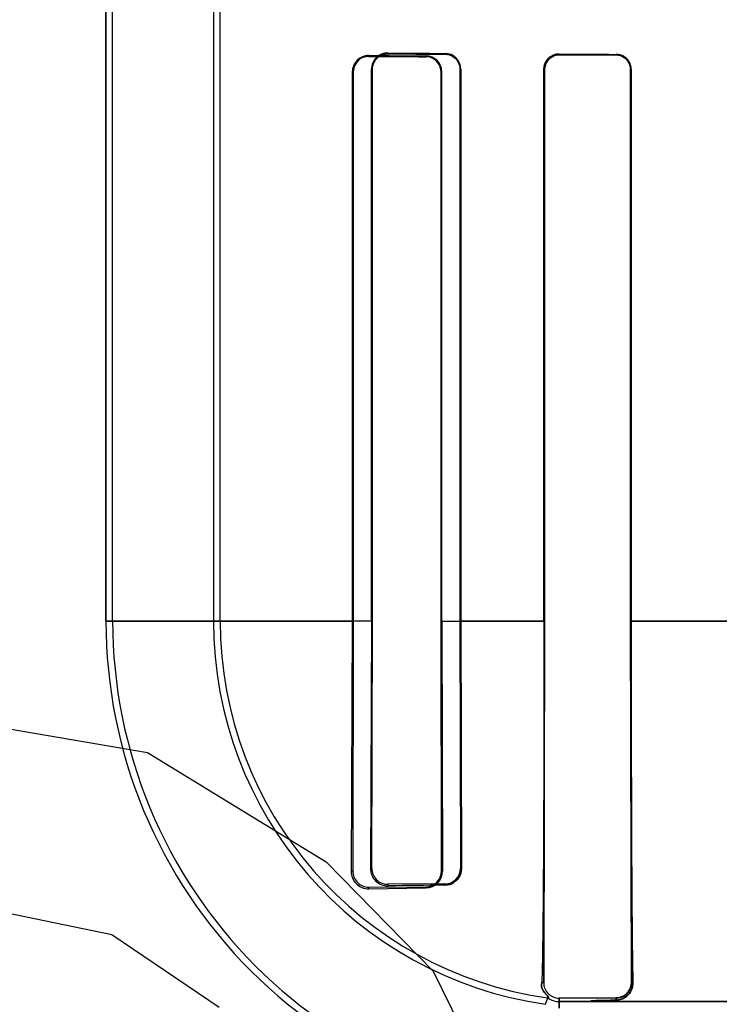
# Model space of a CAD drawing. Header units: millimetres. Extents: x 0 to 297, y 0 to 210.
# Tile 422 of 499: x 242.151 to 242.28, y 157.091 to 157.272. Entities that reach past the tile are written whole.
import ezdxf

# ---------------------------------------------------------------- set-up
doc = ezdxf.new("R2010")
doc.units = ezdxf.units.MM
doc.header["$LTSCALE"] = 16.335
doc.layers.get('0').update_dxf_attribs({"linetype": 'CONTINUOUS'})
for name, color, linetype in [('AXES_REF', 7, 'CONTINUOUS'), ('INTFCLR_1', 7, 'CONTINUOUS'), ('INTFCLR_72935', 7, 'CONTINUOUS')]:
    doc.layers.add(name, color=color, linetype=linetype)

msp = doc.modelspace()

# ---------------------------------------------------------------- linework, layer by layer
at = {"color": 7, "linetype": 'Continuous'}
for p, q in [((242.1353171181, 157.1439647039), (242.1746921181, 157.137262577)), ((242.1746921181, 157.137262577), (242.2075047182, 157.1171561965)), ((242.2075047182, 157.1171561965), (242.2271922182, 157.0970498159)), ((242.1681297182, 157.1037519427), (242.1353171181, 157.1104540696)), ((242.1878172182, 157.090347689), (242.1681297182, 157.1037519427)), ((242.2271922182, 157.0970498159), (242.2403171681, 157.0702413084))]:
    msp.add_line(p, q, dxfattribs=at)
for radius in [6.787079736, 6.7865, 6.743039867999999]:
    msp.add_circle((241.4889109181, 154.7114647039), radius, dxfattribs=at)
for radius, start, end in [(6.72, 278.2771290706, 261.7228709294), (6.874, 113.0826918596, 346.8308908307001)]:
    msp.add_arc((241.4889109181, 154.7114647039), radius, start, end, dxfattribs=at)
at = {"layer": 'AXES_REF', "color": 9, "linetype": 'Continuous'}
msp.add_circle((241.4889109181, 154.7114647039), 4.150003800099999, dxfattribs=at)
msp.add_arc((241.4889109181, 154.7114647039), 6.191158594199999, 94.4118118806, 85.5881881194, dxfattribs=at)
at = {"layer": 'INTFCLR_1', "color": 6, "linetype": 'Continuous'}
for p, q in [((242.1670202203, 157.1614547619), (242.1670202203, 159.0304547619)), ((242.1682545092, 157.1614547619), (242.1682545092, 159.0304665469)), ((242.1867859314, 157.2787682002), (242.1867859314, 157.1614547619)), ((242.1880202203, 157.1614547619), (242.1880202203, 157.2787682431)), ((242.2123137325, 157.2624668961), (242.2123137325, 157.1614547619)), ((242.2124911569, 157.2624668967), (242.2124911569, 157.1614547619)), ((242.2286262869, 157.1614547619), (242.2286262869, 157.2624668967)), ((242.2287715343, 157.1614547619), (242.2287715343, 157.2624668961)), ((242.24755411, 157.2629547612), (242.24755411, 157.1614547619)), ((242.2476810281, 157.2629547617), (242.2476810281, 157.1614547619)), ((242.2634655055, 157.1614547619), (242.2634655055, 157.2629547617)), ((242.2635802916, 157.1614547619), (242.2635802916, 157.2629547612)), ((242.2123137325, 157.1614547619), (242.2120964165, 157.1154668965)), ((242.2124911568, 157.1614547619), (242.2123917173, 157.1154668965)), ((242.2287096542, 157.1154668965), (242.2286262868, 157.1614547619)), ((242.2287715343, 157.1614547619), (242.2289163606, 157.1154668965)), ((242.2476810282, 157.1614547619), (242.2475021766, 157.0949547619)), ((242.2636261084, 157.0949547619), (242.2634655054, 157.1614547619)), ((242.2153566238, 157.1125094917), (242.2258566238, 157.1125832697)), ((242.2153566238, 157.1122096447), (242.2258566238, 157.1123478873)), ((242.2478257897, 157.0909537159), (242.2482827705, 157.0921353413)), ((242.2503566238, 157.0920951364), (242.2608566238, 157.0921524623)), ((242.2580202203, 157.0914547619), (242.2503566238, 157.0914547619))]:
    msp.add_line(p, q, dxfattribs=at)
at = {"layer": 'INTFCLR_1', "color": 9, "linetype": 'Continuous'}
for p, q in [((242.2153566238, 157.2653139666), (242.2153566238, 157.2654830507)), ((242.2258566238, 157.26540193), (242.2258566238, 157.2652517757)), ((242.2503566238, 157.2656184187), (242.2503566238, 157.2657425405)), ((242.2608566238, 157.2656909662), (242.2608566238, 157.2655740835)), ((242.2123137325, 157.2624668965), (242.2124911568, 157.2624668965)), ((242.2286262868, 157.2624668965), (242.2287715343, 157.2624668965)), ((242.24755411, 157.2629547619), (242.2476810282, 157.2629547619)), ((242.2634655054, 157.2629547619), (242.2635802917, 157.2629547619)), ((242.1670202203, 157.1614532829), (242.2124924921, 157.1614532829)), ((242.2286264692, 157.1614532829), (242.2476812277, 157.1614532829)), ((242.2634663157, 157.1614532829), (242.2828188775, 157.1614532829)), ((242.2123917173, 157.1154668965), (242.2120964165, 157.1154668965)), ((242.2289163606, 157.1154668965), (242.2287096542, 157.1154668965)), ((242.2153566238, 157.1122096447), (242.2153566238, 157.1125094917)), ((242.2258566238, 157.1125832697), (242.2258566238, 157.1123478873)), ((242.2471453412, 157.0949547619), (242.2475021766, 157.0949547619)), ((242.2639039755, 157.0949547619), (242.2636261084, 157.0949547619)), ((242.2503566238, 157.0902204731), (242.2503566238, 157.0920951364)), ((242.4254199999, 157.0914547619), (242.2580202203, 157.0914547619)), ((242.2608566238, 157.0921524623), (242.2608566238, 157.0917065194))]:
    msp.add_line(p, q, dxfattribs=at)
at = {"layer": 'INTFCLR_1', "color": 7, "linetype": 'Continuous'}
for p, q in [((242.261565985, 157.0918106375), (242.2608566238, 157.0917065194)), ((242.2620342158, 157.0919814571), (242.261565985, 157.0918106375)), ((242.2624590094, 157.0922162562), (242.2620342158, 157.0919814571))]:
    msp.add_line(p, q, dxfattribs=at)
for points in [[(242.2153566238, 157.2653139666), (242.2152492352, 157.2653126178), (242.2151448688, 157.2653074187), (242.2150436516, 157.2652986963), (242.2149459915, 157.2652868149), (242.2148516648, 157.2652720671), (242.2147598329, 157.2652545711), (242.2146702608, 157.2652344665), (242.2145833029, 157.2652120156), (242.2144989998, 157.2651874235)], [(242.249487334, 157.2656083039), (242.2495736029, 157.2656345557), (242.2496623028, 157.2656584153), (242.2497533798, 157.265679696), (242.2498463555, 157.2656981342), (242.2499415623, 157.2657136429), (242.2500401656, 157.2657261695), (242.2501424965, 157.2657354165), (242.2502480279, 157.2657409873), (242.2503566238, 157.2657425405)], [(242.2503566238, 157.2656184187), (242.2502612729, 157.2656171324), (242.2501650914, 157.2656123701), (242.2500682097, 157.2656040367), (242.2499700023, 157.2655919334), (242.2498713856, 157.265576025), (242.2497747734, 157.2655567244), (242.2496810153, 157.2655343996), (242.2495894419, 157.2655090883), (242.249500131, 157.2654809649)]]:
    msp.add_lwpolyline(points, dxfattribs=at)
at = {"layer": 'INTFCLR_1', "color": 6, "linetype": 'Continuous'}
for centre, radius, start, end in [((242.2153304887, 157.2624663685), 0.003016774, 89.50362789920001, 179.9899789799), ((242.2258361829, 157.2624666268), 0.0029353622, 0.0052580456, 89.601008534), ((242.2580202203, 157.1614547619), 0.091, 179.9999999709, 269.9999999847), ((242.2580202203, 157.1614547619), 0.08976571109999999, 179.9999997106, 269.9999998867), ((242.2580202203, 157.1614547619), 0.0712342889, 179.9999996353, 261.772076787), ((242.2580202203, 157.1614547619), 0.07, 180.0000000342, 262.0038577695), ((242.21529994, 157.1154129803), 0.003203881, 179.0357881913, 271.0137577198), ((242.2153341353, 157.1154518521), 0.0029424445, 179.70705311, 270.4379048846), ((242.2258229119, 157.1154412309), 0.0030935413, 270.624397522, 0.4753577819), ((242.2258377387, 157.115455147), 0.0028719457, 270.376764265, 0.2344039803), ((242.2503405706, 157.094933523), 0.0028384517, 179.5712791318, 270.3240466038), ((242.2503566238, 157.0949547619), 0.0035, 233.6632837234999, 269.9999999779)]:
    msp.add_arc(centre, radius, start, end, dxfattribs=at)
for centre, major_axis, start_param, end_param in [((242.5531066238, 157.2659668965), (0.3650864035, 0), -2.752156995, -2.682292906), ((242.5531066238, 157.2659668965), (0.3860864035, 0), -2.6358278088, -2.5822577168), ((242.5531066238, 157.2664547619), (0.3650864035, 0), -2.5485709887, -2.4989177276), ((242.5531066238, 157.2664547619), (0.3860864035, 0), -2.4721230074, -2.4294368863)]:
    msp.add_ellipse(centre, major_axis=major_axis, ratio=0.0034906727, start_param=start_param, end_param=end_param, dxfattribs=at)
at = {"layer": 'INTFCLR_1', "color": 7, "linetype": 'Continuous'}
for points, knots in [([(242.2153566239, 157.2653139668), (242.2147822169, 157.2653094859), (242.2132916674, 157.2648920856), (242.2124877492, 157.263345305), (242.2124911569, 157.2624668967)], [0, 0, 0, 0, 0.3953805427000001, 1, 1, 1, 1]), ([(242.2503566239, 157.265742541), (242.2498804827, 157.2657372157), (242.2488622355, 157.26548702), (242.2477979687, 157.2643893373), (242.2475524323, 157.2634036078), (242.24755411, 157.2629547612)], [0, 0, 0, 0, 0.3289628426, 0.689912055, 1, 1, 1, 1]), ([(242.24755411, 157.2629547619), (242.2475541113, 157.2634062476), (242.2478321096, 157.2645691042), (242.2488242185, 157.2653947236), (242.249487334, 157.2656083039)], [0, 0, 0, 0, 0.3932294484, 1, 1, 1, 1]), ([(242.2503566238, 157.2656184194), (242.2498554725, 157.265611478), (242.2484720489, 157.2652583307), (242.2476768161, 157.2638083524), (242.2476810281, 157.2629547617)], [0, 0, 0, 0, 0.3699433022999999, 1, 1, 1, 1]), ([(242.2608563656, 157.0921525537), (242.2613341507, 157.0921530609), (242.2627630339, 157.0925104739), (242.2636401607, 157.0940223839), (242.2636268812, 157.0949537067)], [0, 0, 0, 0, 0.339046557, 1, 1, 1, 1]), ([(242.2608566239, 157.0917065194), (242.2613284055, 157.0917190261), (242.2623523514, 157.0920027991), (242.2636123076, 157.0931621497), (242.2638771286, 157.0943523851), (242.2639039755, 157.0949547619)], [0, 0, 0, 0, 0.2901577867, 0.6292852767, 1, 1, 1, 1])]:
    msp.add_open_spline(points, degree=3, knots=knots, dxfattribs=at)
at = {"layer": 'INTFCLR_1', "color": 6, "linetype": 'Continuous'}
for points, knots in [([(242.2635802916, 157.2629547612), (242.2635802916, 157.2634511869), (242.2632139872, 157.2648604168), (242.2617431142, 157.265686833), (242.2608566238, 157.2656909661)], [0, 0, 0, 0, 0.3589677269, 1, 1, 1, 1]), ([(242.2634655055, 157.2629547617), (242.2634655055, 157.2634495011), (242.2630955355, 157.2648034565), (242.2616878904, 157.2655707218), (242.2608566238, 157.265574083)], [0, 0, 0, 0, 0.3731030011, 1, 1, 1, 1]), ([(242.2286262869, 157.2624668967), (242.2286262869, 157.2629426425), (242.2282819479, 157.2643693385), (242.2267847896, 157.2652466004), (242.2258566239, 157.2652517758)], [0, 0, 0, 0, 0.3388681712, 1, 1, 1, 1]), ([(242.24755411, 157.1614547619), (242.24755411, 157.1608370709), (242.2475540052, 157.1596013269), (242.2475535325, 157.157746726), (242.2475527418, 157.1558898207), (242.2475516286, 157.1540294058), (242.2475501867, 157.1521644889), (242.247548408, 157.1502940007), (242.2475462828, 157.1484171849), (242.2475437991, 157.1465331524), (242.2475409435, 157.1446414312), (242.2475377, 157.1427413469), (242.2475340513, 157.1408328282), (242.2475299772, 157.1389155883), (242.2475254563, 157.1369900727), (242.2475204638, 157.1350564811), (242.2475149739, 157.1331157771), (242.2475089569, 157.1311687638), (242.2475023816, 157.1292170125), (242.2474952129, 157.1272620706), (242.2474874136, 157.1253061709), (242.2474789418, 157.1233516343), (242.2474697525, 157.1214013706), (242.2474597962, 157.1194587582), (242.2474490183, 157.1175275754), (242.247437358, 157.1156120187), (242.2474247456, 157.1137165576), (242.2474111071, 157.1118467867), (242.2473963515, 157.1100079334), (242.2473803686, 157.1082052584), (242.2473630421, 157.1064461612), (242.2473442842, 157.1047431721), (242.2473240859, 157.1031150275), (242.247302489, 157.1015824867), (242.2472733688, 157.0997742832), (242.2472299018, 157.0975777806), (242.2471824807, 157.0958555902), (242.2471453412, 157.0949547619)], [0, 0, 0, 0, 0.0278645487, 0.05574543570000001, 0.0836625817, 0.1116310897, 0.1396702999, 0.1677905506, 0.1960103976, 0.2243350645, 0.2527808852, 0.2813476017, 0.3100495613, 0.3388758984, 0.3678360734, 0.396911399, 0.4261021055, 0.4553831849, 0.4847431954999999, 0.5141477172, 0.5435728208, 0.5729761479, 0.6023193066, 0.6315518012, 0.6606101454, 0.689437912, 0.7179657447, 0.7461178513, 0.7737870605, 0.8009205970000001, 0.8274411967, 0.8531452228, 0.8777484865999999, 0.9008937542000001, 0.9222862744, 0.9593283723, 1, 1, 1, 1]), ([(242.2635802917, 157.1614547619), (242.2635802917, 157.1607926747), (242.2635803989, 157.1594683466), (242.2635808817, 157.157481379), (242.2635816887, 157.1554933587), (242.2635828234, 157.1535036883), (242.2635842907, 157.1515120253), (242.2635860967, 157.1495178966), (242.2635882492, 157.147521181), (242.2635907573, 157.1455215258), (242.2635936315, 157.1435190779), (242.2635968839, 157.1415137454), (242.2636005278, 157.1395060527), (242.2636045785, 157.1374962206), (242.2636090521, 157.1354851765), (242.2636139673, 157.1334735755), (242.2636193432, 157.1314628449), (242.2636252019, 157.1294541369), (242.263631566, 157.1274493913), (242.2636384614, 157.1254503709), (242.2636459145, 157.1234596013), (242.2636539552, 157.1214795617), (242.2636626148, 157.119513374), (242.2636719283, 157.1175642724), (242.2636819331, 157.1156359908), (242.2636926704, 157.1137326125), (242.2637041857, 157.111858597), (242.2637165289, 157.1100189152), (242.2637297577, 157.1082187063), (242.2637439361, 157.1064636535), (242.2637591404, 157.1047598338), (242.263775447, 157.1031144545), (242.2637929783, 157.1015340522), (242.2638118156, 157.1000253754), (242.2638431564, 157.0978400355), (242.2638729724, 157.0961584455), (242.2639039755, 157.0949547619)], [0, 0, 0, 0, 0.0298678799, 0.0597427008, 0.0896355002, 0.1195508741, 0.1495001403, 0.1794828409, 0.2095094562, 0.239575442, 0.2696907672, 0.2998433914, 0.3300395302, 0.3602613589, 0.3905105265, 0.4207613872, 0.4510083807, 0.4812183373, 0.5113780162, 0.5414463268, 0.5713980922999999, 0.6011856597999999, 0.6307700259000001, 0.6600970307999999, 0.6891139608, 0.7177592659, 0.7459630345, 0.7736555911, 0.8007523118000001, 0.827175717, 0.8528315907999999, 0.8776175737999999, 0.9014052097, 0.9241306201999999, 0.9456817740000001, 1, 1, 1, 1]), ([(242.2471453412, 157.0949547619), (242.2471227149, 157.0944059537), (242.2469152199, 157.093599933), (242.2487605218, 157.0920682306), (242.2482827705, 157.0921353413)], [0, 0, 0, 0, 0.5323890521, 1, 1, 1, 1]), ([(242.2580202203, 157.0914547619), (242.2575710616, 157.0914547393), (242.2557319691, 157.0914223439), (242.2591229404, 157.0917567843), (242.2600326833, 157.0916922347), (242.2608566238, 157.0917065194)], [0, 0, 0, 0, 0.2431280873, 0.5539367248, 1, 1, 1, 1])]:
    msp.add_open_spline(points, degree=3, knots=knots, dxfattribs=at)
at = {"layer": 'INTFCLR_1', "color": 7, "linetype": 'Continuous'}
for points in [[(242.2631749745, 157.0934173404), (242.2634663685, 157.0938649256), (242.2636295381, 157.0944206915), (242.2636261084, 157.0949547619)], [(242.2608566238, 157.0921524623), (242.2613419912, 157.0921550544), (242.2619952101, 157.0921338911), (242.2622600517, 157.0925406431)]]:
    msp.add_open_spline(points, degree=3, dxfattribs=at)
at = {"layer": 'INTFCLR_72935', "color": 6, "linetype": 'Continuous'}
for p, q in [((242.1670202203, 159.0304547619), (242.1670202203, 157.1614547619)), ((242.1682545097, 157.1614547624), (242.1682545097, 159.0304783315)), ((242.186785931, 157.2820712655), (242.186785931, 157.1614547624)), ((242.1880202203, 157.1614547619), (242.1880202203, 157.2808181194)), ((242.2158445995, 157.1614547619), (242.2158445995, 157.2629547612)), ((242.2160136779, 157.1614547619), (242.2160136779, 157.2629547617)), ((242.2321077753, 157.2629547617), (242.2321077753, 157.1614547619)), ((242.232248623, 157.2629547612), (242.232248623, 157.1614547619)), ((242.24755411, 157.1614547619), (242.24755411, 157.2629547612)), ((242.2476810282, 157.1614547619), (242.2476810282, 157.2629547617)), ((242.2634655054, 157.2629547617), (242.2634655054, 157.1614547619)), ((242.2635802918, 157.2629547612), (242.2635802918, 157.1614547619)), ((242.2158445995, 157.161454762), (242.2156574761, 157.1159547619)), ((242.2159205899, 157.1159547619), (242.216013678, 157.161454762)), ((242.2321077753, 157.161454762), (242.2321869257, 157.1159547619)), ((242.2322486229, 157.161454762), (242.2323826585, 157.1159547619)), ((242.2475021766, 157.0949547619), (242.2476810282, 157.1614547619)), ((242.2634655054, 157.1614547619), (242.2636261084, 157.0949547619)), ((242.2293566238, 157.1130955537), (242.2188566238, 157.1130257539)), ((242.2478257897, 157.0909537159), (242.2482827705, 157.0921353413)), ((242.2608566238, 157.0921524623), (242.2503566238, 157.0920951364)), ((242.2503566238, 157.0914547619), (242.2580202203, 157.0914547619))]:
    msp.add_line(p, q, dxfattribs=at)
at = {"layer": 'INTFCLR_72935', "color": 9, "linetype": 'Continuous'}
for p, q in [((242.2188566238, 157.2659421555), (242.2188566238, 157.2657802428)), ((242.2293566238, 157.2657204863), (242.2293566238, 157.2658657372)), ((242.2503566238, 157.2657425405), (242.2503566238, 157.2656184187)), ((242.2608566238, 157.2655740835), (242.2608566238, 157.2656909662)), ((242.216013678, 157.2629547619), (242.2158445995, 157.2629547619)), ((242.2322486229, 157.2629547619), (242.2321077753, 157.2629547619)), ((242.2476810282, 157.2629547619), (242.24755411, 157.2629547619)), ((242.2635802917, 157.2629547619), (242.2634655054, 157.2629547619)), ((242.216014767, 157.1614532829), (242.1670202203, 157.1614532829)), ((242.2476814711, 157.1614532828), (242.2321075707, 157.1614532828)), ((242.2828185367, 157.1614532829), (242.2634662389, 157.1614532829)), ((242.2156574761, 157.1159547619), (242.2159205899, 157.1159547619)), ((242.2321869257, 157.1159547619), (242.2323826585, 157.1159547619)), ((242.2188566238, 157.1130257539), (242.2188566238, 157.112758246)), ((242.2293566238, 157.1128757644), (242.2293566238, 157.1130955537)), ((242.2475021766, 157.0949547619), (242.2471453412, 157.0949547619)), ((242.2636261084, 157.0949547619), (242.2639039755, 157.0949547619)), ((242.2503566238, 157.0920951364), (242.2503566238, 157.0902204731)), ((242.2580202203, 157.0914547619), (242.4254201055, 157.0914547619)), ((242.2608566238, 157.0917065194), (242.2608566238, 157.0921524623))]:
    msp.add_line(p, q, dxfattribs=at)
at = {"layer": 'INTFCLR_72935', "color": 7, "linetype": 'Continuous'}
for p, q in [((242.2608566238, 157.0917065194), (242.2615657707, 157.0918105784)), ((242.2615657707, 157.0918105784), (242.2620341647, 157.0919814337)), ((242.2620341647, 157.0919814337), (242.2624590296, 157.0922162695))]:
    msp.add_line(p, q, dxfattribs=at)
for points in [[(242.2180004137, 157.2656528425), (242.2180849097, 157.2656776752), (242.2181719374, 157.2657003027), (242.2182614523, 157.2657205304), (242.21835304, 157.2657380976), (242.2184469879, 157.2657528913), (242.2185443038, 157.2657648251), (242.2186452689, 157.2657736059), (242.2187494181, 157.2657788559), (242.2188566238, 157.2657802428)], [(242.2503566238, 157.2657425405), (242.250248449, 157.2657410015), (242.2501432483, 157.2657354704), (242.2500411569, 157.2657262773), (242.2499426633, 157.2657138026), (242.2498474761, 157.2656983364), (242.2497545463, 157.2656799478), (242.2496635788, 157.2656587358), (242.2495750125, 157.2656349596), (242.2494889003, 157.2656088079)], [(242.2495037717, 157.2654821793), (242.2495913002, 157.2655096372), (242.2496808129, 157.2655343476), (242.2497722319, 157.2655561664), (242.249865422, 157.265574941), (242.2499603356, 157.2655905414), (242.2500570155, 157.2656028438), (242.2501553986, 157.2656116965), (242.2502553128, 157.2656169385), (242.2503566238, 157.2656184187)]]:
    msp.add_lwpolyline(points, dxfattribs=at)
at = {"layer": 'INTFCLR_72935', "color": 6, "linetype": 'Continuous'}
for centre, radius, start, end in [((242.2188324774, 157.2629543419), 0.0029878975, 89.53696678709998, 179.9919600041), ((242.2293373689, 157.2629545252), 0.0029112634, 0.0046448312, 89.6210485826), ((242.2580202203, 157.1614547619), 0.091, 180.0000000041, 270.0000000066), ((242.2580202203, 157.1614547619), 0.08976571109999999, 179.9999997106, 269.9999998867), ((242.2580202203, 157.1614547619), 0.0712342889, 179.9999996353, 261.772076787), ((242.2580202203, 157.1614547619), 0.07, 179.9999999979, 262.003857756), ((242.2188133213, 157.1159140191), 0.0031560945, 179.2603361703, 270.7861444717), ((242.218835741, 157.1159408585), 0.0029151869, 179.726736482, 270.4104411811), ((242.2293388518, 157.1159435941), 0.0028480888, 270.3575261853, 0.2246654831), ((242.2546495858, 154.3800903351), 2.732902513, 90.53027895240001, 90.7504272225), ((242.2503405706, 157.0949335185), 0.0028384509, 179.571189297, 270.3240477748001), ((242.2503566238, 157.0949547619), 0.0035, 233.6632837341, 269.9999999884)]:
    msp.add_arc(centre, radius, start, end, dxfattribs=at)
for major_axis, ratio, start_param, end_param in [((0.3650864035, 0), 0.0034906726, -2.7276365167, -2.66111961), ((0.3860864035, 0), 0.0034906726, -2.6174210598, -2.5653995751), ((0.3650864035, 0), 0.0034906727, -2.5485709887, -2.4989177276), ((0.3860864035, 0), 0.0034906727, -2.4721230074, -2.4294368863)]:
    msp.add_ellipse((242.5531066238, 157.2664547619), major_axis=major_axis, ratio=ratio, start_param=start_param, end_param=end_param, dxfattribs=at)
at = {"layer": 'INTFCLR_72935', "color": 7, "linetype": 'Continuous'}
for points, knots in [([(242.2160136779, 157.2629547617), (242.2160140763, 157.26347715), (242.2163113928, 157.264514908), (242.217442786, 157.2655554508), (242.2184045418, 157.2657761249), (242.2188566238, 157.265780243)], [0, 0, 0, 0, 0.3558648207, 0.6920170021, 1, 1, 1, 1]), ([(242.2494889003, 157.2656088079), (242.248944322, 157.2654337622), (242.2479339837, 157.2647165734), (242.2475540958, 157.2635341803), (242.24755411, 157.2629547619)], [0, 0, 0, 0, 0.4967872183, 1, 1, 1, 1]), ([(242.24755411, 157.2629547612), (242.2475541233, 157.2635155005), (242.2479837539, 157.2649772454), (242.2494958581, 157.2657318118), (242.2503566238, 157.265742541)], [0, 0, 0, 0, 0.3944502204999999, 1, 1, 1, 1]), ([(242.2476810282, 157.2629547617), (242.2476808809, 157.2634180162), (242.2480194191, 157.2647974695), (242.2494686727, 157.2656034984), (242.2503566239, 157.2656184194)], [0, 0, 0, 0, 0.3428134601, 1, 1, 1, 1]), ([(242.2323826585, 157.1159547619), (242.2323870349, 157.1153408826), (242.2320467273, 157.1142340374), (242.2308412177, 157.1131420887), (242.2298614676, 157.1128825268), (242.2293566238, 157.1128757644)], [0, 0, 0, 0, 0.3888249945, 0.680216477, 1, 1, 1, 1]), ([(242.2639039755, 157.0949547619), (242.2638813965, 157.0944909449), (242.2637361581, 157.0935223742), (242.262704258, 157.0921888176), (242.2615316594, 157.09172462), (242.2608566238, 157.0917065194)], [0, 0, 0, 0, 0.2857877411, 0.5844094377, 1, 1, 1, 1]), ([(242.2636276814, 157.0949529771), (242.2636366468, 157.0943472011), (242.2631600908, 157.0928839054), (242.2616703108, 157.0921533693), (242.2608570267, 157.0921518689)], [0, 0, 0, 0, 0.4269117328, 1, 1, 1, 1])]:
    msp.add_open_spline(points, degree=3, knots=knots, dxfattribs=at)
at = {"layer": 'INTFCLR_72935', "color": 6, "linetype": 'Continuous'}
for points, knots in [([(242.2293566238, 157.2657204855), (242.2298884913, 157.2657176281), (242.2313169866, 157.2653101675), (242.2321077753, 157.2638227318), (242.2321077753, 157.2629547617)], [0, 0, 0, 0, 0.3799528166, 1, 1, 1, 1]), ([(242.2635802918, 157.2629547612), (242.2635802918, 157.2634217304), (242.2632423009, 157.2648240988), (242.2617696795, 157.2656867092), (242.2608566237, 157.2656909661)], [0, 0, 0, 0, 0.3383749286, 1, 1, 1, 1]), ([(242.2608566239, 157.265574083), (242.2613211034, 157.2655722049), (242.2626667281, 157.2652265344), (242.2634655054, 157.2638135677), (242.2634655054, 157.2629547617)], [0, 0, 0, 0, 0.3510066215, 1, 1, 1, 1]), ([(242.24755411, 157.1614547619), (242.24755411, 157.160837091), (242.2475540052, 157.159601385), (242.2475535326, 157.1577468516), (242.2475527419, 157.1558900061), (242.2475516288, 157.1540296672), (242.247550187, 157.1521647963), (242.2475484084, 157.1502943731), (242.2475462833, 157.1484175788), (242.2475437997, 157.1465335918), (242.2475409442, 157.1446418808), (242.2475377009, 157.1427418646), (242.2475340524, 157.1408333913), (242.2475299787, 157.1389162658), (242.2475254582, 157.1369908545), (242.2475204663, 157.1350574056), (242.247514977, 157.1331168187), (242.2475089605, 157.1311699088), (242.247502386, 157.12921829), (242.2474952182, 157.1272634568), (242.24748742, 157.1253077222), (242.2474789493, 157.1233532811), (242.2474697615, 157.1214032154), (242.2474598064, 157.1194606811), (242.247449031, 157.1175297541), (242.2474373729, 157.1156143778), (242.2474247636, 157.113719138), (242.2474111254, 157.1118491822), (242.247396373, 157.1100104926), (242.2473803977, 157.1082084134), (242.2473630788, 157.1064497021), (242.2473443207, 157.1047462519), (242.2473241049, 157.1031163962), (242.2473024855, 157.1015821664), (242.2472733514, 157.0997733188), (242.2472298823, 157.0975770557), (242.2471824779, 157.0958555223), (242.2471453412, 157.0949547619)], [0, 0, 0, 0, 0.0278636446, 0.0557437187, 0.08365953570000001, 0.1116274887, 0.1396651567, 0.1677854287, 0.1960038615, 0.2243289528, 0.2527737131, 0.2813406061, 0.3100403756, 0.3388666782, 0.3678239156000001, 0.3968975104, 0.4260864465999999, 0.4553657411, 0.4847246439, 0.5141260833, 0.5435504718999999, 0.5729501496, 0.6022933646, 0.631520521, 0.6605806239, 0.6894004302, 0.7179263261, 0.7460783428, 0.7737579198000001, 0.8008737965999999, 0.8273748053, 0.8530986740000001, 0.8777224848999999, 0.9009045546, 0.9223159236, 0.9593314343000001, 1, 1, 1, 1]), ([(242.2635802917, 157.1614547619), (242.2635802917, 157.1607926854), (242.2635803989, 157.1594683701), (242.2635808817, 157.1574814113), (242.2635816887, 157.1554933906), (242.2635828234, 157.1535037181), (242.2635842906, 157.1515120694), (242.2635860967, 157.149517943), (242.2635882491, 157.1475212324), (242.2635907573, 157.1455215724), (242.2635936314, 157.1435191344), (242.2635968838, 157.1415138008), (242.2636005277, 157.1395061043), (242.2636045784, 157.1374962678), (242.263609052, 157.1354852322), (242.2636139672, 157.1334736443), (242.263619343, 157.1314629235), (242.2636252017, 157.1294542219), (242.2636315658, 157.1274494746), (242.2636384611, 157.1254504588), (242.2636459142, 157.1234596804), (242.2636539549, 157.1214796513), (242.2636626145, 157.1195134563), (242.2636719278, 157.1175643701), (242.2636819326, 157.1156360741), (242.2636926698, 157.1137327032), (242.2637041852, 157.1118586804), (242.2637165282, 157.1100190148), (242.2637297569, 157.1082187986), (242.2637439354, 157.1064637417), (242.2637591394, 157.1047599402), (242.2637754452, 157.1031146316), (242.2637929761, 157.1015342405), (242.2638118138, 157.1000255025), (242.2638431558, 157.0978400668), (242.2638729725, 157.0961584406), (242.2639039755, 157.0949547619)], [0, 0, 0, 0, 0.0298673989, 0.05974212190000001, 0.0896351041, 0.1195504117, 0.1494996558, 0.1794817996, 0.2095088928, 0.2395747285, 0.2696899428, 0.2998423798, 0.3300388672, 0.3602607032, 0.390509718, 0.4207603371, 0.4510071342, 0.4812170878, 0.5113766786, 0.5414451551, 0.571396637, 0.6011847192, 0.6307683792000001, 0.6600959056, 0.6891123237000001, 0.7177582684, 0.7459615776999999, 0.7736542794, 0.8007505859, 0.8271745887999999, 0.8528304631, 0.8776150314, 0.9014008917, 0.9241289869, 0.9456819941, 1, 1, 1, 1]), ([(242.2482827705, 157.0921353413), (242.248768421, 157.092067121), (242.246916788, 157.0936041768), (242.2471230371, 157.0944137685), (242.2471453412, 157.0949547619)], [0, 0, 0, 0, 0.4752709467, 1, 1, 1, 1]), ([(242.2608566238, 157.0917065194), (242.2603866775, 157.0916983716), (242.2592281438, 157.0916805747), (242.2580171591, 157.0916367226), (242.2552023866, 157.0916156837), (242.2574083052, 157.0914547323), (242.2580202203, 157.0914547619)], [0, 0, 0, 0, 0.2167825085, 0.5038178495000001, 0.7177708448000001, 1, 1, 1, 1])]:
    msp.add_open_spline(points, degree=3, knots=knots, dxfattribs=at)
at = {"layer": 'INTFCLR_72935', "color": 7, "linetype": 'Continuous'}
for points in [[(242.2314389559, 157.1137230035), (242.2318836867, 157.1141485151), (242.2323302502, 157.1147272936), (242.2323254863, 157.1153427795)], [(242.2293566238, 157.1128757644), (242.2299273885, 157.1128813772), (242.2305832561, 157.1129768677), (242.2309956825, 157.1133714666)], [(242.2631722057, 157.0934130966), (242.2628911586, 157.0929831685), (242.2625187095, 157.0924097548), (242.2620050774, 157.0924069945)], [(242.2636261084, 157.0949547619), (242.2636295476, 157.0944190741), (242.2634652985, 157.0938615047), (242.2631722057, 157.0934130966)]]:
    msp.add_open_spline(points, degree=3, dxfattribs=at)

doc.saveas('drawing.dxf')
